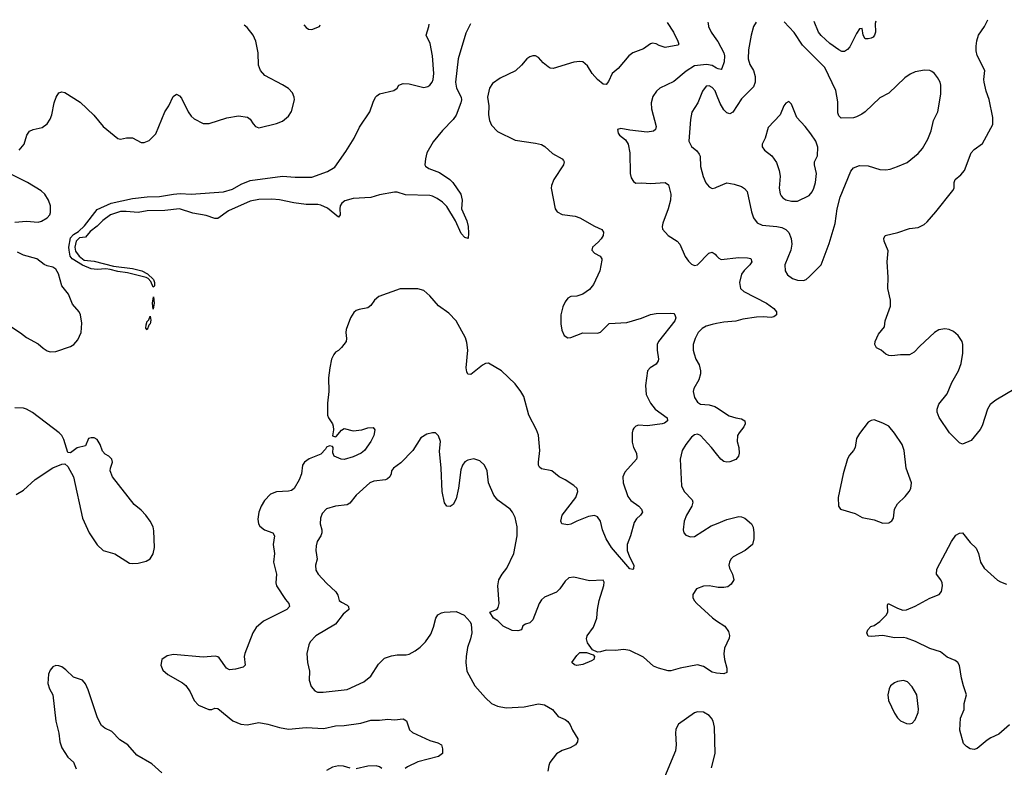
# Model space of a CAD drawing. Header units: inches. Extents: x 2057696 to 2160536, y 827480 to 1016834.
# Tile 331 of 422: x 2075264 to 2081955, y 1011257 to 1016335. Entities that reach past the tile are written whole.
import ezdxf

# ---------------------------------------------------------------- set-up
doc = ezdxf.new("R2010")
doc.units = ezdxf.units.IN
doc.header["$MEASUREMENT"] = 0
doc.layers.add('C0071', color=7, linetype='Continuous')
doc.layers.add('C0081', color=7, linetype='Continuous')

msp = doc.modelspace()

# ---------------------------------------------------------------- linework, layer by layer
at = {"layer": 'C0071', "color": 5}
for points, elevation in [([(2075260.5, 1015450), (2075295.1, 1015490), (2075313.3, 1015550), (2075330, 1015578), (2075355.3, 1015590), (2075416.9, 1015603.1), (2075450, 1015627.3), (2075470, 1015658.8), (2075482.4, 1015690), (2075497.6, 1015770), (2075511.8, 1015810), (2075530, 1015837.3), (2075550, 1015845.5), (2075570, 1015840.4), (2075674.8, 1015774.8), (2075767.5, 1015687.5), (2075830, 1015610.6), (2075930, 1015528.7), (2075950, 1015523.1), (2075990, 1015532.2), (2076030, 1015532.4), (2076090, 1015500.7), (2076110, 1015502), (2076144.4, 1015515.6), (2076190, 1015560.7), (2076249.7, 1015710), (2076276.8, 1015750), (2076307.4, 1015812.6), (2076330, 1015828.5), (2076350, 1015818.7), (2076362.5, 1015802.5), (2076408, 1015710), (2076430, 1015680.4), (2076450, 1015662.4), (2076510, 1015630.8), (2076551, 1015631), (2076672.3, 1015667.7), (2076750, 1015681.3), (2076812.2, 1015672.2), (2076830, 1015658.8), (2076850, 1015626.8), (2076866.8, 1015610), (2076890, 1015601.6), (2077010, 1015630.6), (2077050, 1015644.9), (2077090, 1015680.7), (2077110, 1015711.3), (2077131.3, 1015790), (2077129.6, 1015810), (2077117.8, 1015837.8), (2077090, 1015867.6), (2077050, 1015893.3), (2076930, 1015956.9), (2076899.6, 1015990), (2076886.5, 1016026.5), (2076885.4, 1016110), (2076868.5, 1016190), (2076849.7, 1016230), (2076810, 1016281.3), (2076788.8, 1016297)], 420), ([(2078328.1, 1016306.8), (2078295.8, 1016244.2), (2078244, 1016070), (2078225.8, 1015910), (2078232.9, 1015870), (2078264.4, 1015810), (2078266.5, 1015790), (2078262.4, 1015770), (2078230, 1015686.1), (2078210, 1015658), (2078137.6, 1015582.4), (2078074.4, 1015505.6), (2078031.4, 1015430), (2078021, 1015390), (2078017, 1015350), (2078021.1, 1015341.1), (2078044.9, 1015324.9), (2078117.7, 1015297.7), (2078186.8, 1015250), (2078207.3, 1015230), (2078260.7, 1015150), (2078270.4, 1015110.4), (2078267, 1015050), (2078301.7, 1014970), (2078311.6, 1014930), (2078314.4, 1014885.6), (2078310.6, 1014849.4), (2078290, 1014855.3), (2078263, 1014883), (2078224.5, 1014970), (2078167, 1015067), (2078136.2, 1015096.2), (2078101, 1015121), (2078070, 1015137.4), (2078050, 1015142), (2077886.7, 1015146.7), (2077830, 1015162.7), (2077810, 1015162.7), (2077710, 1015144.5), (2077650, 1015127.6), (2077530, 1015119.7), (2077474.1, 1015105.9), (2077453, 1015090), (2077442.4, 1015070), (2077439.5, 1015050), (2077442.8, 1015010), (2077430, 1014994), (2077355.8, 1015055.8), (2077310, 1015076), (2077290, 1015080.9), (2077210, 1015080.9), (2077127.9, 1015092.1), (2077030, 1015112.4), (2076977.2, 1015117.2), (2076890, 1015113.9), (2076830, 1015101.8), (2076682.7, 1015037.3), (2076610, 1014984.8), (2076590, 1014984.4), (2076530, 1015005.2), (2076441.5, 1015021.5), (2076350, 1015049.7), (2076250, 1015039.8), (2076130, 1015037.8), (2076070, 1015025.2), (2075986.8, 1015033.2), (2075950, 1015031.6), (2075882, 1015010), (2075827.8, 1014972.2), (2075790, 1014931.9), (2075743.9, 1014896.1), (2075710, 1014858.4), (2075670, 1014854.3), (2075648.5, 1014831.5), (2075638.2, 1014790), (2075643.9, 1014763.9), (2075668.5, 1014728.5), (2075702.2, 1014702.2), (2075770, 1014696.1), (2075902, 1014662), (2076030, 1014644.9), (2076094.4, 1014630), (2076131.6, 1014610), (2076173, 1014570), (2076180.3, 1014550), (2076181, 1014530), (2076178, 1014522), (2076170, 1014519), (2076156.1, 1014556.1), (2076137.5, 1014577.5), (2076123.6, 1014583.6), (2075996.6, 1014616.6), (2075930, 1014624.4), (2075878.3, 1014638.3), (2075850, 1014642.4), (2075790, 1014638.7), (2075750, 1014643.8), (2075690, 1014667.4), (2075619.9, 1014710), (2075607.2, 1014730), (2075599, 1014770), (2075598.5, 1014790), (2075610, 1014852.8), (2075630, 1014876.8), (2075664, 1014896), (2075704.2, 1014935.8), (2075790, 1015045.2), (2075885.7, 1015090), (2076030, 1015119.8), (2076130, 1015132.7), (2076213.5, 1015133.5), (2076310, 1015151), (2076353.9, 1015153.9), (2076430, 1015149.2), (2076650, 1015166.8), (2076710, 1015184.9), (2076770, 1015219.1), (2076830, 1015242), (2077050, 1015272.2), (2077134.9, 1015265.1), (2077250, 1015264.9), (2077355.9, 1015304.1), (2077406.2, 1015333.8), (2077481.1, 1015438.9), (2077537, 1015530), (2077574.2, 1015605.8), (2077644, 1015710), (2077665.6, 1015774.4), (2077682, 1015810), (2077690, 1015818), (2077709.4, 1015830.6), (2077806.3, 1015853.7), (2077829.4, 1015870.6), (2077841.2, 1015890), (2077870, 1015901.3), (2077910, 1015899), (2078010, 1015875.6), (2078038.3, 1015881.7), (2078050.5, 1015889.5), (2078066, 1015910), (2078074.3, 1015930), (2078078.7, 1015970), (2078068.7, 1016090), (2078054.5, 1016174.5), (2078025.3, 1016230), (2078045.4, 1016290), (2078047.7, 1016305)], 380), ([(2079664.5, 1016315.5), (2079707.4, 1016250), (2079737.6, 1016190), (2079743, 1016170), (2079736.9, 1016163.1), (2079650, 1016147.3), (2079610, 1016159.5), (2079590, 1016171.3), (2079564.7, 1016175.3), (2079550, 1016172.3), (2079503.2, 1016136.8), (2079430, 1016109.7), (2079402.4, 1016090), (2079330, 1016002.9), (2079290, 1015969.4), (2079265.7, 1015914.3), (2079250, 1015895.1), (2079230, 1015898), (2079189.6, 1015930), (2079155.4, 1015970), (2079122.2, 1016022.2), (2079090, 1016049.6), (2079070, 1016052), (2079030, 1016047), (2078890, 1016003.7), (2078870, 1016006.6), (2078855.3, 1016015.3), (2078822, 1016042), (2078790, 1016078), (2078770, 1016089.4), (2078750, 1016089.4), (2078730, 1016083.7), (2078710, 1016069.3), (2078674.1, 1016025.9), (2078632.3, 1015987.7), (2078530, 1015936.9), (2078478, 1015902), (2078457.4, 1015870), (2078442.4, 1015810), (2078452.7, 1015750), (2078449.2, 1015690), (2078455.8, 1015650), (2078470, 1015618.4), (2078510, 1015576.5), (2078630, 1015515.8), (2078770, 1015496.4), (2078810, 1015486.4), (2078832.8, 1015472.8), (2078885.4, 1015425.4), (2078950, 1015390.5), (2078958.7, 1015378.7), (2078963, 1015370), (2078958.4, 1015350), (2078892.9, 1015250), (2078878, 1015210), (2078875.3, 1015190), (2078903.8, 1015050), (2078915.5, 1015030), (2078950, 1015013.1), (2079039.8, 1014999.8), (2079070, 1014990.2), (2079170, 1014933.1), (2079221, 1014910), (2079232.2, 1014892.2), (2079228, 1014870), (2079214.4, 1014845.6), (2079196.2, 1014823.8), (2079156, 1014790), (2079151, 1014770), (2079171, 1014750), (2079208.5, 1014728.5), (2079220.5, 1014710), (2079221.1, 1014701.1), (2079205.7, 1014630), (2079164.2, 1014535.8), (2079137.2, 1014502.8), (2079090, 1014471.5), (2079050, 1014458), (2079010, 1014454), (2078990, 1014443.7), (2078970, 1014419.3), (2078954.7, 1014385.3), (2078942.2, 1014330), (2078941.8, 1014270), (2078947.1, 1014227.1), (2078964.6, 1014190), (2078990, 1014175.2), (2079010, 1014176.1), (2079090, 1014209), (2079190, 1014204.9), (2079210, 1014213.4), (2079270, 1014270.6), (2079390, 1014279.5), (2079490, 1014308.7), (2079550, 1014333.1), (2079590, 1014339.5), (2079690, 1014342.6), (2079710, 1014338.7), (2079716.1, 1014330), (2079721.8, 1014310), (2079716.9, 1014290), (2079605.5, 1014150), (2079596.5, 1014130), (2079596.5, 1014090), (2079604.9, 1014030), (2079602, 1014018), (2079590, 1013996), (2079548.7, 1013971.3), (2079530.6, 1013950), (2079515.8, 1013850), (2079521.1, 1013790), (2079550.2, 1013730.2), (2079582, 1013690), (2079664.9, 1013630), (2079667.3, 1013610), (2079645.7, 1013594.3), (2079630.3, 1013589.7), (2079530, 1013577.2), (2079470, 1013580.4), (2079450, 1013574), (2079438.2, 1013561.8), (2079430.3, 1013550), (2079426.3, 1013530), (2079426.7, 1013466.7), (2079435.5, 1013430), (2079455.5, 1013390), (2079458.8, 1013361.2), (2079456.3, 1013350), (2079377.4, 1013262.6), (2079363.1, 1013230), (2079364.6, 1013190), (2079396.6, 1013096.6), (2079417, 1013070), (2079472.4, 1013030), (2079490.4, 1013010), (2079495.5, 1012990), (2079482, 1012970), (2079455.1, 1012944.9), (2079439.9, 1012920.1), (2079414.3, 1012830), (2079391.4, 1012770), (2079391.4, 1012730), (2079406.9, 1012686.9), (2079437.1, 1012630), (2079434.6, 1012605.4), (2079430, 1012601.2), (2079410, 1012605.1), (2079284.6, 1012750), (2079248.4, 1012810), (2079224.8, 1012870), (2079210.8, 1012930), (2079190, 1012958.9), (2079170, 1012966.9), (2079130, 1012959.7), (2079050, 1012929.7), (2079010, 1012907.8), (2078990, 1012903.6), (2078949, 1012910), (2078941.2, 1012930), (2078949.4, 1012970), (2079042.3, 1013090), (2079057.4, 1013130), (2079051.3, 1013150), (2079030, 1013171.1), (2078971.6, 1013210), (2078930.7, 1013230.7), (2078880.9, 1013270), (2078810, 1013285.1), (2078796.6, 1013296.6), (2078789.8, 1013310), (2078788.7, 1013328.7), (2078798.8, 1013410), (2078790, 1013513.2), (2078776.8, 1013550), (2078723, 1013650), (2078690, 1013775.6), (2078670, 1013809.6), (2078630, 1013861.2), (2078537.2, 1013950), (2078450, 1014002.7), (2078430, 1013999.3), (2078410, 1013989.5), (2078330, 1013926), (2078310, 1013926.6), (2078302.5, 1013942.5), (2078298.3, 1013970), (2078308.6, 1014090), (2078303.3, 1014143.3), (2078293.7, 1014173.7), (2078229.6, 1014290), (2078181.1, 1014341.1), (2078110, 1014391.5), (2078050, 1014458.9), (2078010, 1014495.3), (2077970, 1014506.8), (2077850, 1014508.1), (2077705.5, 1014454.5), (2077675.3, 1014430), (2077650, 1014394), (2077630, 1014377.6), (2077570, 1014367.3), (2077550, 1014359.5), (2077534.7, 1014345.3), (2077512.7, 1014310), (2077483.1, 1014230), (2077479.5, 1014210), (2077484.9, 1014170), (2077483, 1014150), (2077450, 1014109), (2077430, 1014088.7), (2077410, 1014078), (2077398, 1014062), (2077382.8, 1014030), (2077370.7, 1013970), (2077363.4, 1013903.4), (2077364.9, 1013810), (2077354.8, 1013730), (2077354.8, 1013650), (2077362.8, 1013630), (2077390, 1013590.8), (2077395, 1013575), (2077396.1, 1013550), (2077390, 1013508.5), (2077410, 1013501.7), (2077415.2, 1013504.8), (2077450, 1013546.7), (2077470, 1013558), (2077530, 1013541.6), (2077589.6, 1013550.4), (2077630, 1013564), (2077666, 1013566), (2077676.3, 1013550), (2077670.5, 1013510.5), (2077650, 1013469.6), (2077606.7, 1013410), (2077584.4, 1013390), (2077530, 1013365.8), (2077470, 1013348.9), (2077449.2, 1013350), (2077402, 1013370), (2077393, 1013393), (2077394.2, 1013430), (2077390, 1013436.3), (2077370, 1013441.2), (2077350, 1013430.6), (2077342.8, 1013417.2), (2077310, 1013383.1), (2077230, 1013351.9), (2077199.5, 1013330), (2077184.9, 1013310), (2077179.1, 1013250), (2077163.7, 1013210), (2077128.6, 1013151.3), (2077110, 1013138.4), (2077090, 1013132.4), (2077010, 1013127.8), (2076967.8, 1013112.2), (2076926.8, 1013070), (2076904.1, 1013030), (2076888.2, 1012990), (2076881.8, 1012941.8), (2076887.6, 1012910), (2076895.5, 1012895.5), (2076928, 1012870), (2076984.9, 1012850), (2076995, 1012830), (2076986, 1012770), (2076994.9, 1012710), (2076989.3, 1012650), (2077008.1, 1012570), (2077005.6, 1012510), (2077009.4, 1012490), (2077070, 1012396.4), (2077092.4, 1012370), (2077096.4, 1012350), (2077078.4, 1012330), (2076919.6, 1012250), (2076870, 1012207), (2076847.7, 1012170), (2076793.1, 1012030), (2076790.3, 1012010), (2076795.3, 1011950), (2076782.5, 1011937.5), (2076730, 1011923.5), (2076690, 1011918.5), (2076669.8, 1011929.8), (2076619.7, 1011999.7), (2076610, 1012008.3), (2076591.9, 1012011.9), (2076510, 1012005.1), (2076310, 1012023.8), (2076266.6, 1012013.4), (2076230.5, 1011990), (2076222, 1011950), (2076236.7, 1011916.7), (2076270, 1011887.3), (2076370.4, 1011830.4), (2076392.5, 1011812.5), (2076422.8, 1011770), (2076450.5, 1011710), (2076478.9, 1011678.9), (2076550, 1011648.9), (2076570, 1011650.3), (2076590, 1011659.5), (2076610, 1011656.4), (2076712.8, 1011572.8), (2076767.7, 1011550), (2076810, 1011545.6), (2076890, 1011560.7), (2076950, 1011551.1), (2077030, 1011526.8), (2077090, 1011517.3), (2077210, 1011527.1), (2077330, 1011521.7), (2077410, 1011539.4), (2077470, 1011541.4), (2077583.3, 1011556.7), (2077650, 1011577), (2077710, 1011578), (2077764.9, 1011584.9), (2077810, 1011580.7), (2077870, 1011587.3), (2077892, 1011572), (2077912.3, 1011512.3), (2077933.7, 1011493.7), (2078050, 1011440.4), (2078104.4, 1011424.4), (2078130.4, 1011410.4), (2078137.3, 1011382.7), (2078138, 1011350), (2078111, 1011330), (2077970, 1011294.7), (2077899, 1011261), (2077882.8, 1011250)], 420), ([(2077195, 1016299.6), (2077210, 1016281.6), (2077227.3, 1016270), (2077250, 1016268.7), (2077301.2, 1016290), (2077306.9, 1016300.3)], 420), ([(2079941.1, 1016317.3), (2079941.8, 1016310), (2079944.9, 1016290), (2079962, 1016250), (2080000, 1016197.7)], 440), ([(2080000, 1016006.7), (2079970, 1016023), (2079930.4, 1016030.4), (2079850, 1016020.9), (2079793.9, 1015986.1), (2079710, 1015914.4), (2079614, 1015870), (2079590.7, 1015850), (2079566.9, 1015813.1), (2079554.4, 1015770), (2079557, 1015730), (2079590.3, 1015610), (2079585.5, 1015590), (2079570, 1015577.6), (2079528.9, 1015571.1), (2079410, 1015584.5), (2079350, 1015597), (2079326, 1015590), (2079330, 1015564.7), (2079341, 1015550), (2079379.9, 1015519.9), (2079399.1, 1015490), (2079410.4, 1015430), (2079412.4, 1015290), (2079420.3, 1015260.3), (2079435.2, 1015235.2), (2079450, 1015224), (2079492.3, 1015227.7), (2079550, 1015223.1), (2079650, 1015230.4), (2079672.9, 1015212.9), (2079688.7, 1015150), (2079687.2, 1015110), (2079671.8, 1015050), (2079634, 1014954), (2079630.6, 1014930), (2079633.4, 1014913.4), (2079670.7, 1014870), (2079731.8, 1014831.8), (2079750, 1014810.8), (2079787.3, 1014727.3), (2079810, 1014694.8), (2079830, 1014674.8), (2079850, 1014664.7), (2079870, 1014671), (2079946.6, 1014750), (2079970, 1014756.4), (2079990, 1014742), (2080000, 1014730.6)], 440), ([(2080000, 1015828.1), (2079990, 1015853), (2079970, 1015875.4), (2079950, 1015886), (2079930, 1015882.9), (2079903.7, 1015850), (2079871.8, 1015770), (2079832.3, 1015707.7), (2079822.3, 1015657.7), (2079810.3, 1015510.3), (2079830, 1015473), (2079864.5, 1015444.5), (2079882.2, 1015422.2), (2079887.7, 1015407.7), (2079890, 1015338), (2079907.7, 1015270), (2079927.3, 1015227.3), (2079950, 1015200.5), (2079970, 1015188.2), (2079990, 1015192.4), (2080000, 1015196.6)], 460), ([(2075230, 1014960.2), (2075310, 1014965.8), (2075390, 1014960.8), (2075413.1, 1014966.9), (2075449.6, 1014990), (2075467.8, 1015010), (2075473.9, 1015026.1), (2075472.2, 1015070), (2075459.8, 1015110), (2075433.6, 1015150), (2075410, 1015172.4), (2075317.4, 1015230), (2075190, 1015292.6)], 420), ([(2075190, 1014260.4), (2075269, 1014209), (2075310, 1014176.3), (2075390, 1014134), (2075423.4, 1014103.4), (2075450, 1014086.8), (2075470, 1014078.8), (2075510, 1014080.7), (2075610, 1014116.4), (2075631, 1014129), (2075659.8, 1014160.2), (2075681.7, 1014210), (2075686.1, 1014273.9), (2075678, 1014330), (2075668.2, 1014350), (2075622, 1014402), (2075595.4, 1014470), (2075550, 1014527.6), (2075528, 1014608), (2075510, 1014640.5), (2075490, 1014653.7), (2075450, 1014663.1), (2075430, 1014673.3), (2075379.7, 1014710), (2075290, 1014734.8), (2075250, 1014755.8)], 420), ([(2080000, 1014271.4), (2079970, 1014265.8), (2079930, 1014253.6), (2079902.6, 1014237.4), (2079875.6, 1014210), (2079853.4, 1014170), (2079841.6, 1014130), (2079841.1, 1014090), (2079846.4, 1014066.4), (2079859.2, 1014030), (2079880.7, 1013990), (2079891.3, 1013950), (2079890.2, 1013929.8), (2079878.5, 1013890), (2079845.5, 1013830), (2079840.8, 1013810), (2079850.3, 1013770), (2079870, 1013738.4), (2079890, 1013724), (2079950, 1013720.3), (2079988.3, 1013708.3), (2080000, 1013700.7)], 440), ([(2075239.6, 1013110), (2075290, 1013140.2), (2075370, 1013211.5), (2075490, 1013290.3), (2075550, 1013317.3), (2075570, 1013318), (2075590, 1013301), (2075630.3, 1013230.3), (2075690.3, 1012950.3), (2075735.5, 1012850), (2075790, 1012767.7), (2075830, 1012730.7), (2075910, 1012708), (2076010, 1012644.9), (2076030, 1012641.3), (2076070, 1012644.2), (2076123.1, 1012656.9), (2076150, 1012672.7), (2076172, 1012708), (2076180.4, 1012750), (2076175.8, 1012864.2), (2076169.8, 1012890), (2076149.8, 1012930), (2076121.6, 1012970), (2076090, 1013003.2), (2076041.2, 1013041.2), (2075894, 1013230), (2075879.6, 1013270), (2075881.6, 1013290), (2075895.3, 1013330), (2075890.8, 1013350), (2075870, 1013369.6), (2075844.4, 1013384.4), (2075825.5, 1013405.5), (2075810, 1013449.2), (2075790, 1013483.7), (2075770, 1013494), (2075750, 1013496.2), (2075731.3, 1013490), (2075710, 1013441.2), (2075653.4, 1013426.6), (2075610, 1013394), (2075590, 1013395.3), (2075564.1, 1013484.1), (2075549.8, 1013509.8), (2075531.3, 1013530), (2075350, 1013667.7), (2075310.4, 1013690.4), (2075290, 1013696.3), (2075230, 1013699)], 420), ([(2080000, 1011897.1), (2079990, 1011898), (2079970, 1011903.5), (2079910, 1011942.6), (2079870, 1011952.8), (2079751.3, 1011930), (2079690, 1011911.5), (2079670, 1011911.5), (2079604, 1011930), (2079570, 1011945.1), (2079504.2, 1012004.2), (2079410, 1012051.3), (2079370, 1012057.7), (2079310, 1012051.2), (2079250, 1012053.3), (2079210, 1012040.9), (2079190, 1012039.3), (2079156.2, 1012056.2), (2079122.8, 1012102.8), (2079116.3, 1012130), (2079120.5, 1012150), (2079163.5, 1012210), (2079186.6, 1012270), (2079191.2, 1012330), (2079202.4, 1012390), (2079233.2, 1012493.2), (2079235.3, 1012515.3), (2079228, 1012528), (2079135.5, 1012524.5), (2079030, 1012549.4), (2078995.9, 1012544.1), (2078970, 1012521.2), (2078934.9, 1012470), (2078912.2, 1012447.8), (2078830, 1012412.3), (2078810, 1012394.3), (2078794.7, 1012370), (2078750, 1012258), (2078730, 1012239.5), (2078702, 1012230), (2078682.8, 1012217.2), (2078674, 1012190), (2078650, 1012184), (2078610, 1012186), (2078550, 1012215.3), (2078513.2, 1012253.2), (2078484, 1012270), (2078458, 1012310), (2078509, 1012331), (2078516.5, 1012343.5), (2078522.7, 1012370), (2078514, 1012490), (2078520.7, 1012530), (2078542.9, 1012570), (2078573.3, 1012610), (2078621.3, 1012710), (2078645.7, 1012830), (2078644.4, 1012890), (2078630, 1012954), (2078613.6, 1012990), (2078597, 1013010), (2078512.3, 1013072.3), (2078485.5, 1013105.5), (2078449.7, 1013190), (2078440.5, 1013270), (2078422, 1013310), (2078390, 1013339.5), (2078350, 1013351.6), (2078310, 1013344.5), (2078288.9, 1013331.1), (2078273, 1013310), (2078262.7, 1013277.3), (2078246.4, 1013153.6), (2078230, 1013081.2), (2078210, 1013042), (2078190, 1013027.6), (2078167, 1013030), (2078150, 1013054), (2078135.1, 1013130), (2078128.7, 1013288.7), (2078116.2, 1013403.8), (2078124, 1013470), (2078110, 1013508), (2078090, 1013528), (2078070, 1013528.7), (2078030, 1013519), (2077990, 1013495.3), (2077936.3, 1013410), (2077855, 1013325), (2077803.8, 1013290), (2077790.4, 1013270), (2077787.6, 1013250), (2077778.3, 1013230), (2077763.6, 1013216.4), (2077750, 1013208.7), (2077670, 1013200.4), (2077644, 1013190), (2077550, 1013106.6), (2077508.5, 1013051.5), (2077490, 1013040.9), (2077410, 1013032), (2077350, 1013012.3), (2077319.9, 1012980.1), (2077307.7, 1012950), (2077305.5, 1012910), (2077316.4, 1012870), (2077317, 1012850), (2077310, 1012829.3), (2077286, 1012790), (2077278, 1012762), (2077275.8, 1012730), (2077284.6, 1012670), (2077274.6, 1012630), (2077276.2, 1012596.2), (2077292.7, 1012570), (2077350, 1012507.7), (2077412.2, 1012450), (2077425.9, 1012425.9), (2077436, 1012390), (2077450, 1012377.8), (2077490, 1012359.3), (2077497.6, 1012350), (2077500.5, 1012330), (2077463.1, 1012296.9), (2077410, 1012229.3), (2077275.5, 1012150), (2077238, 1012110), (2077228, 1012090), (2077215.5, 1012030), (2077220.7, 1011970), (2077234, 1011910), (2077230.8, 1011850), (2077245.2, 1011805.2), (2077270, 1011776), (2077288.4, 1011768.4), (2077326.6, 1011766.6), (2077490, 1011784.6), (2077601.8, 1011838.2), (2077650, 1011877.1), (2077703.2, 1011956.8), (2077742.3, 1011997.7), (2077790, 1012014), (2077830, 1012020.3), (2077890, 1012020.2), (2077910, 1012026), (2077952.3, 1012047.7), (2077985.9, 1012074.1), (2078022, 1012110), (2078057.7, 1012162.3), (2078076.9, 1012210), (2078091.8, 1012270), (2078106.2, 1012293.8), (2078130, 1012306.4), (2078148, 1012310), (2078230, 1012314.9), (2078284.7, 1012290), (2078326, 1012246), (2078331.3, 1012230), (2078336.3, 1012170), (2078328, 1012130), (2078306.4, 1012070), (2078297.6, 1012010), (2078295.8, 1011970), (2078302.4, 1011910), (2078357, 1011810), (2078430, 1011728), (2078470, 1011690.5), (2078510, 1011673.4), (2078570, 1011660.7), (2078692.1, 1011667.9), (2078790, 1011687.3), (2078830, 1011681), (2078884.7, 1011650), (2078923, 1011603), (2078970, 1011582.8), (2078988.1, 1011568.1), (2079005.5, 1011545.5), (2079020.7, 1011510), (2079056.3, 1011450), (2079054, 1011430), (2079041, 1011410), (2079004.7, 1011390), (2078950, 1011372), (2078912.3, 1011347.7), (2078867.3, 1011290), (2078858.8, 1011270), (2078854, 1011230)], 440), ([(2080000, 1013386.9), (2079965.4, 1013430), (2079890, 1013509.8), (2079870, 1013519), (2079850, 1013515.7), (2079830, 1013499.8), (2079790.2, 1013450), (2079766.2, 1013410), (2079752.2, 1013350), (2079761.2, 1013170), (2079780.2, 1013130), (2079833.9, 1013073.9), (2079838.3, 1013058.3), (2079831.7, 1013030), (2079796.5, 1012970), (2079778.9, 1012930), (2079772.7, 1012870), (2079776.3, 1012850), (2079790, 1012834), (2079822.3, 1012822.3), (2079850, 1012824.2), (2079963.3, 1012896.7), (2080000, 1012911.8)], 440), ([(2080000, 1012480.4), (2079950, 1012489.7), (2079910, 1012487.6), (2079862.8, 1012470), (2079837.3, 1012430), (2079839.1, 1012410), (2079848, 1012390), (2079865.5, 1012370), (2079971.7, 1012271.7), (2080000, 1012252.8)], 440), ([(2076230, 1011220.5), (2076161.2, 1011281.2), (2076059.1, 1011339.1), (2075997.7, 1011410), (2075944.8, 1011444.8), (2075890, 1011499.7), (2075842.8, 1011522.8), (2075820.9, 1011540.9), (2075793.1, 1011593.1), (2075730, 1011783.7), (2075710, 1011824.5), (2075690, 1011849.5), (2075630, 1011869.6), (2075578.3, 1011918.3), (2075550, 1011939.3), (2075530, 1011946.6), (2075510, 1011949.3), (2075490, 1011939.5), (2075470, 1011916), (2075458.7, 1011890), (2075454.4, 1011825.6), (2075466, 1011790), (2075488.8, 1011748.8), (2075510.5, 1011570.5), (2075530.7, 1011489.3), (2075537.3, 1011430), (2075550.7, 1011390), (2075590, 1011326), (2075630, 1011292), (2075646.6, 1011246.6)], 420), ([(2079966.4, 1011253.6), (2079989.8, 1011350), (2079986.4, 1011530), (2079976, 1011570), (2079966, 1011590), (2079949.5, 1011610), (2079910, 1011632.8), (2079870, 1011634.3), (2079850, 1011626.6), (2079742, 1011550), (2079723.4, 1011516.6), (2079720.4, 1011490), (2079725.7, 1011410), (2079720.3, 1011370), (2079644.9, 1011190)], 460), ([(2077510, 1011252.3), (2077465.5, 1011265.5), (2077430, 1011267.9), (2077390, 1011259.1), (2077350, 1011234.7)], 420), ([(2077724.5, 1011250), (2077710, 1011260.5), (2077687, 1011267), (2077630, 1011265.4), (2077550, 1011246.6)], 420)]:
    msp.add_lwpolyline(points, dxfattribs=dict(at, elevation=elevation))
for points, elevation in [([(2076170, 1014368.7), (2076167.2, 1014410), (2076172.7, 1014452.7), (2076177.3, 1014410)], 380), ([(2076130, 1014229), (2076120.7, 1014240.7), (2076123.3, 1014263.3), (2076130, 1014286.8), (2076133.2, 1014286.8), (2076142.5, 1014297.5), (2076150, 1014322), (2076154.3, 1014294.3), (2076150.3, 1014270.3), (2076140.6, 1014259.4)], 380), ([(2079050, 1011949.6), (2079033.2, 1011953.2), (2079015.3, 1011970), (2079050, 1012017.3), (2079070, 1012036.3), (2079116.3, 1012036.3), (2079162, 1012022), (2079170.9, 1012010.9), (2079166, 1011990), (2079150, 1011979.3), (2079090, 1011955.6)], 440)]:
    msp.add_lwpolyline(points, close=True, dxfattribs=dict(at, elevation=elevation))
at = {"layer": 'C0081', "color": 5}
for points, elevation in [([(2080000, 1015196.6), (2080070, 1015226), (2080118.9, 1015218.9), (2080170, 1015201.3), (2080190, 1015188), (2080207.4, 1015167.4), (2080236.5, 1015030), (2080250.3, 1014990), (2080275.2, 1014955.2), (2080310, 1014939.3), (2080410, 1014931.6), (2080443.4, 1014923.4), (2080470.1, 1014910.1), (2080490, 1014890.3), (2080505.8, 1014850), (2080510.2, 1014809.8), (2080504, 1014770), (2080464, 1014670), (2080466, 1014630), (2080482.4, 1014602.4), (2080516.2, 1014576.2), (2080550, 1014566), (2080590, 1014564.7), (2080608.7, 1014571.3), (2080632.3, 1014590), (2080710, 1014671), (2080764.9, 1014815.1), (2080805.1, 1014950), (2080819.2, 1015050), (2080839.7, 1015130), (2080912.7, 1015307.3), (2080931, 1015329), (2080970, 1015343.7), (2081030, 1015341.7), (2081110, 1015317.4), (2081150, 1015314.9), (2081179.8, 1015320.3), (2081230, 1015337), (2081293.9, 1015366.1), (2081370, 1015426.7), (2081399.2, 1015460.8), (2081436.2, 1015523.8), (2081458.6, 1015581.4), (2081474.2, 1015650), (2081503.1, 1015710), (2081523.5, 1015830), (2081523.1, 1015890), (2081519.2, 1015910), (2081502.2, 1015942.2), (2081479.7, 1015970), (2081463, 1015983), (2081449.8, 1015989.8), (2081413.3, 1015993.3), (2081350, 1015981.4), (2081314.9, 1015965.1), (2081279.6, 1015940.4), (2081170, 1015836), (2081110, 1015805.2), (2081010.4, 1015709.6), (2080986.6, 1015693.4), (2080950, 1015674.5), (2080930.4, 1015669.6), (2080846.3, 1015666.3), (2080830, 1015681.2), (2080823.3, 1015703.3), (2080823.8, 1015776.2), (2080810, 1015853.6), (2080734.4, 1016010), (2080583.1, 1016163.1), (2080527.9, 1016247.9), (2080459.6, 1016320.7)], 460), ([(2080269.3, 1016319.5), (2080250.9, 1016289.1), (2080234.5, 1016230), (2080217.1, 1016130), (2080214.7, 1016070), (2080224.7, 1016030), (2080250.2, 1015990), (2080262.8, 1015950), (2080261.8, 1015910), (2080250, 1015878.4), (2080170, 1015797.6), (2080110, 1015706), (2080090, 1015696), (2080070, 1015702.7), (2080050, 1015724), (2080025.2, 1015765.2), (2080000, 1015828.1)], 460), ([(2081081.5, 1016325.5), (2081078, 1016310), (2081079.1, 1016250), (2081074, 1016230), (2081063.8, 1016216.2), (2081050, 1016209.4), (2081030, 1016204.5), (2081010, 1016206), (2080996.2, 1016230), (2080990, 1016275.3), (2080970, 1016272), (2080950, 1016241.2), (2080905.3, 1016150), (2080890, 1016131.6), (2080870, 1016119.6), (2080850, 1016119.6), (2080830, 1016129.7), (2080770, 1016173.8), (2080710, 1016227.7), (2080693.5, 1016250), (2080663.8, 1016322.1)], 440), ([(2082030.7, 1013829.3), (2081896.5, 1013750), (2081859.1, 1013720.9), (2081840.3, 1013690), (2081803.8, 1013576.2), (2081790, 1013552.3), (2081730, 1013478), (2081670, 1013452.7), (2081650, 1013461.2), (2081582.7, 1013530), (2081512.5, 1013632.5), (2081499.3, 1013670), (2081499.3, 1013690), (2081510, 1013724.7), (2081567.2, 1013792.8), (2081598.7, 1013870), (2081643.6, 1013950), (2081661, 1013999), (2081673.3, 1014070), (2081673, 1014130), (2081667.8, 1014150), (2081642.4, 1014190), (2081610, 1014218.3), (2081581.2, 1014230), (2081550, 1014234.5), (2081510, 1014228), (2081480.4, 1014210), (2081381.2, 1014118.8), (2081342.9, 1014077.1), (2081310, 1014059.6), (2081250, 1014058.9), (2081190, 1014052), (2081170, 1014055.1), (2081150, 1014062.7), (2081119, 1014090), (2081086.9, 1014106.9), (2081074.5, 1014130), (2081078.4, 1014150), (2081101.3, 1014198.7), (2081141.2, 1014250), (2081145.2, 1014290), (2081182, 1014390), (2081182, 1014430), (2081163.7, 1014510), (2081166.3, 1014586.3), (2081158, 1014690), (2081166.3, 1014766.3), (2081138.4, 1014830), (2081137, 1014850), (2081146, 1014870), (2081231.3, 1014888.7), (2081310, 1014916.4), (2081370, 1014924), (2081410, 1014944), (2081430, 1014962.8), (2081490, 1015030.6), (2081604.9, 1015175.1), (2081613.6, 1015190), (2081615.1, 1015230), (2081620.7, 1015250), (2081659.6, 1015280.4), (2081684.2, 1015310), (2081730, 1015430.8), (2081750, 1015454), (2081806.8, 1015493.2), (2081876.9, 1015623.1), (2081878, 1015670), (2081853.4, 1015793.4), (2081832, 1015850), (2081818.4, 1015910), (2081816.2, 1015930), (2081822, 1015990), (2081771.3, 1016091.3), (2081763, 1016123), (2081763.9, 1016156.1), (2081767.5, 1016192.5), (2081779.5, 1016230), (2081820.9, 1016290), (2081842, 1016330), (2081842.6, 1016335.1)], 440), ([(2080000, 1016197.7), (2080007.5, 1016187.5), (2080048, 1016110), (2080053.5, 1016090), (2080052.3, 1016050), (2080036.6, 1016003.4), (2080030, 1015996.9), (2080010, 1016001.2), (2080000, 1016006.7)], 440), ([(2080000, 1014730.6), (2080014.3, 1014714.3), (2080030, 1014705.3), (2080150, 1014718.9), (2080210, 1014718.3), (2080232.9, 1014712.9), (2080238.4, 1014690), (2080226.7, 1014670), (2080187.3, 1014632.7), (2080170, 1014606.6), (2080156.5, 1014550), (2080162.4, 1014510), (2080185.5, 1014490), (2080339.1, 1014410), (2080390, 1014372.7), (2080408, 1014350), (2080407.7, 1014330), (2080390, 1014317.6), (2080370, 1014311.3), (2080315.8, 1014315.8), (2080270, 1014313.8), (2080178.8, 1014301.2), (2080130, 1014287.9), (2080050, 1014280.7), (2080000, 1014271.4)], 440), ([(2080000, 1013700.7), (2080085.4, 1013645.4), (2080130, 1013630.2), (2080170, 1013623.1), (2080192.7, 1013610), (2080193.7, 1013590), (2080185.3, 1013570), (2080152.7, 1013530), (2080142.4, 1013510), (2080140.2, 1013470), (2080151.5, 1013430), (2080153.4, 1013390), (2080148.2, 1013370), (2080130, 1013347.6), (2080090, 1013331.5), (2080070, 1013329.7), (2080050, 1013334.7), (2080029.6, 1013350), (2080000, 1013386.9)], 440), ([(2080000, 1012911.8), (2080070, 1012940.7), (2080150, 1012960.7), (2080170, 1012958.8), (2080191.3, 1012950), (2080238, 1012910), (2080247.5, 1012887.5), (2080253.4, 1012850), (2080253, 1012810), (2080244, 1012770), (2080194, 1012730), (2080113, 1012687), (2080097.1, 1012670), (2080086.7, 1012650), (2080083.7, 1012630), (2080086.7, 1012610), (2080108.4, 1012570), (2080117.1, 1012530), (2080099.6, 1012500.4), (2080076.2, 1012483.8), (2080050, 1012477.7), (2080010, 1012478.5), (2080000, 1012480.4)], 440), ([(2081990, 1011546.6), (2081918.7, 1011481.3), (2081862.6, 1011457.4), (2081838, 1011442), (2081770, 1011385.2), (2081750, 1011377.2), (2081722.5, 1011382.5), (2081697.5, 1011397.5), (2081678.6, 1011418.6), (2081654, 1011510), (2081657.2, 1011590), (2081682.9, 1011650), (2081682, 1011690), (2081697.6, 1011750), (2081677, 1011810), (2081663.3, 1011863.3), (2081650, 1011948), (2081639.5, 1011970), (2081622.3, 1011982.3), (2081565.9, 1012005.9), (2081522.3, 1012042.3), (2081450, 1012063.6), (2081351.8, 1012111.8), (2081290, 1012134), (2081270, 1012138.3), (2081210, 1012135.6), (2081130, 1012151.8), (2081050, 1012145.2), (2081030, 1012149), (2081022, 1012170), (2081028.7, 1012190), (2081047.5, 1012212.5), (2081070, 1012220.7), (2081110, 1012247.3), (2081152.7, 1012290), (2081162.7, 1012310), (2081162, 1012358), (2081166, 1012370), (2081230, 1012337.3), (2081265.5, 1012325.5), (2081290, 1012327.7), (2081350, 1012350.6), (2081450, 1012405.5), (2081513.2, 1012430), (2081529.3, 1012450.7), (2081535.1, 1012490), (2081532.3, 1012510), (2081522.7, 1012530), (2081494, 1012570), (2081496.5, 1012603.5), (2081596, 1012790), (2081626.6, 1012833.4), (2081650, 1012847.3), (2081670, 1012850.7), (2081723.9, 1012783.9), (2081764.7, 1012744.7), (2081779.3, 1012710), (2081793, 1012650), (2081817.3, 1012610), (2081910, 1012527.7), (2081930, 1012516.3), (2081970, 1012502)], 440), ([(2080000, 1012252.8), (2080055.8, 1012215.8), (2080080.6, 1012180.6), (2080088, 1012152), (2080086, 1012134), (2080054.6, 1012065.4), (2080048.5, 1012028.5), (2080052.7, 1011990), (2080070.4, 1011930), (2080070, 1011902), (2080050, 1011892.7), (2080000, 1011897.1)], 440)]:
    msp.add_lwpolyline(points, dxfattribs=dict(at, elevation=elevation))
for points, elevation in [([(2080490, 1015779), (2080470, 1015769), (2080457.3, 1015750), (2080433, 1015690), (2080350, 1015602.7), (2080329.1, 1015530.9), (2080310.6, 1015490), (2080310.7, 1015470.7), (2080326, 1015450), (2080375.5, 1015410), (2080406.1, 1015366.1), (2080425.3, 1015310), (2080431.6, 1015271.6), (2080425.5, 1015190), (2080432.3, 1015152.3), (2080439.2, 1015139.2), (2080450, 1015124.9), (2080470, 1015111.8), (2080510, 1015102.4), (2080550, 1015103), (2080630, 1015140.4), (2080650, 1015165.5), (2080659.8, 1015190), (2080672.1, 1015230), (2080677.8, 1015290), (2080665, 1015350), (2080666, 1015370), (2080685.1, 1015410), (2080687.3, 1015470), (2080673.5, 1015510), (2080640.9, 1015560.9), (2080602, 1015610), (2080544.2, 1015670), (2080510, 1015762)], 480), ([(2081070, 1013617), (2081050, 1013612.3), (2081030, 1013600.9), (2080970, 1013525.1), (2080950.3, 1013490), (2080940.9, 1013430), (2080930.2, 1013409.8), (2080902.3, 1013377.7), (2080890, 1013352.7), (2080860.9, 1013250), (2080827.2, 1013090), (2080827.7, 1013030), (2080842, 1013010), (2080941.1, 1012981.1), (2080990, 1012953), (2081070, 1012938.4), (2081130, 1012916.4), (2081170, 1012918.4), (2081189.7, 1012930.3), (2081202.4, 1012950), (2081209.6, 1013010), (2081230, 1013047.7), (2081282.5, 1013097.5), (2081309.6, 1013130), (2081319.7, 1013150), (2081324.7, 1013190), (2081287.3, 1013290), (2081275.6, 1013410), (2081261.6, 1013450), (2081210, 1013527.3), (2081170, 1013573.3), (2081130, 1013595.6)], 460), ([(2081270, 1011846.3), (2081230, 1011839.2), (2081208.4, 1011830), (2081181.3, 1011810), (2081172.2, 1011790), (2081163.7, 1011750), (2081168.4, 1011710), (2081210, 1011624), (2081230, 1011593.4), (2081250, 1011573), (2081290, 1011554.9), (2081310, 1011553), (2081330, 1011558), (2081350, 1011578.8), (2081369.6, 1011630), (2081371.2, 1011651.2), (2081360.5, 1011750), (2081330, 1011803.7), (2081298, 1011838)], 460)]:
    msp.add_lwpolyline(points, close=True, dxfattribs=dict(at, elevation=elevation))

doc.saveas('drawing.dxf')
